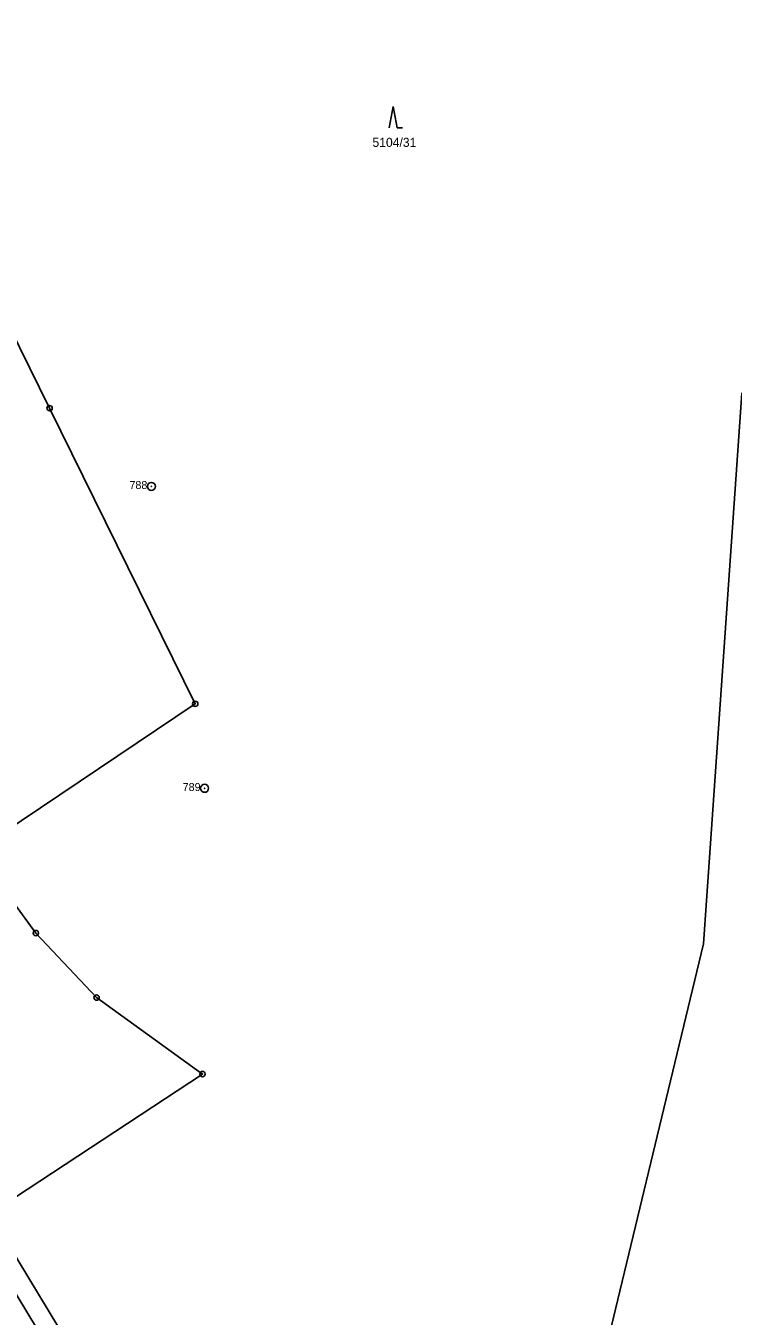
# Model space of a CAD drawing. Extents: x -733394 to -722299, y -1082822 to -1075049.
# Drawn here: x -724359.2 to -724226.8, y -1080011.1 to -1079769.3 of the extents above; entities that cross this region are included whole.
import ezdxf

# ---------------------------------------------------------------- set-up
doc = ezdxf.new("R2010")
doc.units = 0
for name, color, linetype in [('Hranice parcel', 7, 'Continuous'), ('Parcelní čísla', 7, 'Continuous'), ('Značky bodu BP', 7, 'Continuous'), ('Značky kultur', 7, 'Continuous')]:
    doc.layers.add(name, color=color, linetype=linetype)

msp = doc.modelspace()

# ---------------------------------------------------------------- linework, layer by layer
at = {"layer": 'Hranice parcel'}
for p, q in [((-724338.16, -1080037.93), (-724365.99, -1079991.89)), ((-724341.54, -1080039.12), (-724369.73, -1079992.72))]:
    msp.add_line(p, q, dxfattribs=at)
for points in [[(-724459.2, -1079778.07), (-724452.42, -1079774.92), (-724430.87, -1079773.01), (-724390.06, -1079769.3), (-724354.79, -1079840.95), (-724327.53, -1079896.34), (-724367.43, -1079923.14), (-724368.63, -1079923.95)], [(-724158.06, -1079844.61), (-724225.19, -1079838.16), (-724232.38, -1079941.31), (-724253.77, -1080030.24)], [(-724368.63, -1079923.95), (-724357.37, -1079939.29), (-724346, -1079951.39), (-724326.17, -1079965.71), (-724365.99, -1079991.89)]]:
    msp.add_lwpolyline(points, dxfattribs=at)
at = {"layer": 'Značky bodu BP'}
for centre, radius in [((-724354.79, -1079840.95), 0.5), ((-724354.79, -1079840.95), 0.0303), ((-724335.74, -1079855.6), 0.75), ((-724335.74, -1079855.6), 0.03), ((-724327.53, -1079896.34), 0.5), ((-724327.53, -1079896.34), 0.0303), ((-724325.77, -1079912.18), 0.75), ((-724325.77, -1079912.18), 0.03), ((-724357.37, -1079939.29), 0.5), ((-724357.37, -1079939.29), 0.0303), ((-724346, -1079951.39), 0.5), ((-724346, -1079951.39), 0.0303), ((-724326.17, -1079965.71), 0.5), ((-724326.17, -1079965.71), 0.0303)]:
    msp.add_circle(centre, radius, dxfattribs=at)
at = {"layer": 'Značky kultur'}
for p, q in [((-724290.47, -1079784.44), (-724291.22, -1079788.44)), ((-724289.72, -1079788.44), (-724290.47, -1079784.44)), ((-724289.72, -1079788.44), (-724288.72, -1079788.44))]:
    msp.add_line(p, q, dxfattribs=at)

# ---------------------------------------------------------------- texts
at = {"layer": 'Parcelní čísla'}
msp.add_text('5104/31', height=1.7, dxfattribs=at).set_placement((-724294.34, -1079791.99))
at = {"layer": 'Značky bodu BP'}
for s, p in [('788', (-724339.84, -1079856.1)), ('789', (-724329.87, -1079912.68))]:
    msp.add_text(s, height=1.5, dxfattribs=at).set_placement(p)

doc.saveas('drawing.dxf')
